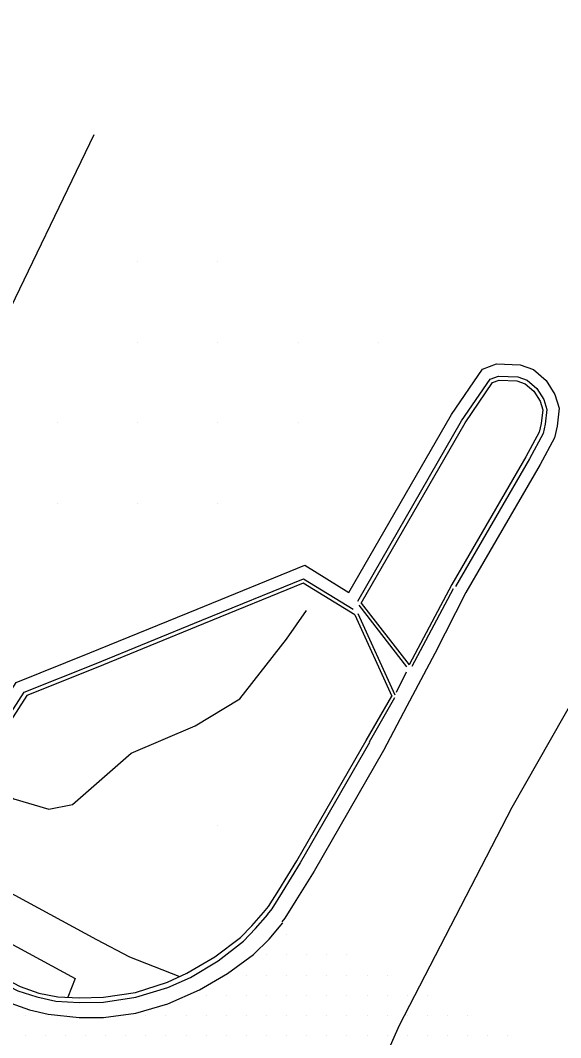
# Model space of a CAD drawing. Extents: x 1762120 to 1766775, y 709485 to 712965.
# Drawn here: x 1765770.7 to 1765837.8, y 710328.5 to 710454.9 of the extents above; entities that cross this region are included whole.
import ezdxf

# ---------------------------------------------------------------- set-up
doc = ezdxf.new("R2010")
doc.units = 0
for name, color, linetype in [('Exist DTM Drainline', 7, 'Continuous'), ('Exist DTM QL2 LIDAR Elevation Point', 7, 'Continuous'), ('Exist DTM Scan Elevation Point', 7, 'Continuous'), ('Exist Roads Curbs', 7, 'Continuous'), ('Exist Roads EOP', 7, 'Continuous'), ('PH Exist DTM Breakline', 7, 'Continuous')]:
    doc.layers.add(name, color=color, linetype=linetype)

msp = doc.modelspace()

# ---------------------------------------------------------------- linework, layer by layer
at = {"layer": 'Exist DTM Drainline'}
msp.add_lwpolyline([(1765630.83, 710410.33), (1765643.95, 710403.07), (1765657.12, 710395.89), (1765670.31, 710388.68), (1765683.48, 710381.5), (1765696.65, 710374.31), (1765709.83, 710367.15), (1765722.97, 710359.97), (1765736.14, 710352.79), (1765749.33, 710345.64), (1765766, 710336.55), (1765770.33, 710334.28), (1765772.7, 710333.53), (1765775.05, 710333.03), (1765777.97, 710332.85), (1765780.99, 710332.9), (1765784.99, 710333.5), (1765788.98, 710334.69), (1765791.79, 710335.95), (1765795.23, 710338.02), (1765798.38, 710340.48), (1765799.9, 710342.02), (1765801.4, 710343.76)], dxfattribs=at)
at = {"layer": 'Exist DTM QL2 LIDAR Elevation Point'}
for p, q in [((1765785.22, 710424.89), (1765785.22, 710424.89)), ((1765795.22, 710424.89), (1765795.22, 710424.89)), ((1765785.22, 710414.89), (1765785.22, 710414.89)), ((1765795.22, 710414.89), (1765795.22, 710414.89)), ((1765805.22, 710414.89), (1765805.22, 710414.89)), ((1765815.22, 710414.89), (1765815.22, 710414.89)), ((1765775.21, 710404.88), (1765775.21, 710404.88)), ((1765785.22, 710404.88), (1765785.22, 710404.88)), ((1765795.22, 710404.88), (1765795.22, 710404.88)), ((1765805.22, 710404.88), (1765805.22, 710404.88)), ((1765775.21, 710394.88), (1765775.21, 710394.88)), ((1765785.22, 710394.88), (1765785.22, 710394.88)), ((1765795.22, 710394.88), (1765795.22, 710394.88)), ((1765795.22, 710354.88), (1765795.22, 710354.88))]:
    msp.add_line(p, q, dxfattribs=at)
at = {"layer": 'Exist DTM Scan Elevation Point'}
for p, q in [((1765803.75, 710341.25), (1765803.75, 710341.25)), ((1765801.25, 710338.75), (1765801.25, 710338.75)), ((1765803.75, 710338.75), (1765803.75, 710338.75)), ((1765806.25, 710338.75), (1765806.25, 710338.75)), ((1765808.75, 710338.75), (1765808.75, 710338.75)), ((1765811.25, 710338.75), (1765811.25, 710338.75)), ((1765798.75, 710336.25), (1765798.75, 710336.25)), ((1765801.25, 710336.25), (1765801.25, 710336.25)), ((1765803.75, 710336.25), (1765803.75, 710336.25)), ((1765806.25, 710336.25), (1765806.25, 710336.25)), ((1765808.75, 710336.25), (1765808.75, 710336.25)), ((1765811.25, 710336.25), (1765811.25, 710336.25)), ((1765813.75, 710336.25), (1765813.75, 710336.25)), ((1765816.25, 710336.25), (1765816.25, 710336.25)), ((1765793.75, 710333.75), (1765793.75, 710333.75)), ((1765796.25, 710333.75), (1765796.25, 710333.75)), ((1765798.75, 710333.75), (1765798.75, 710333.75)), ((1765801.25, 710333.75), (1765801.25, 710333.75)), ((1765803.75, 710333.75), (1765803.75, 710333.75)), ((1765806.25, 710333.75), (1765806.25, 710333.75)), ((1765808.75, 710333.75), (1765808.75, 710333.75)), ((1765811.25, 710333.75), (1765811.25, 710333.75)), ((1765813.75, 710333.75), (1765813.75, 710333.75)), ((1765816.25, 710333.75), (1765816.25, 710333.75)), ((1765818.75, 710333.75), (1765818.75, 710333.75)), ((1765821.25, 710333.75), (1765821.25, 710333.75)), ((1765771.25, 710331.25), (1765771.25, 710331.25)), ((1765786.25, 710331.25), (1765786.25, 710331.25)), ((1765788.75, 710331.25), (1765788.75, 710331.25)), ((1765791.25, 710331.25), (1765791.25, 710331.25)), ((1765793.75, 710331.25), (1765793.75, 710331.25)), ((1765796.25, 710331.25), (1765796.25, 710331.25)), ((1765798.75, 710331.25), (1765798.75, 710331.25)), ((1765801.25, 710331.25), (1765801.25, 710331.25)), ((1765803.75, 710331.25), (1765803.75, 710331.25)), ((1765806.25, 710331.25), (1765806.25, 710331.25)), ((1765808.75, 710331.25), (1765808.75, 710331.25)), ((1765811.25, 710331.25), (1765811.25, 710331.25)), ((1765813.75, 710331.25), (1765813.75, 710331.25)), ((1765816.25, 710331.25), (1765816.25, 710331.25)), ((1765818.75, 710331.25), (1765818.75, 710331.25)), ((1765821.25, 710331.25), (1765821.25, 710331.25)), ((1765823.75, 710331.25), (1765823.75, 710331.25)), ((1765826.25, 710331.25), (1765826.25, 710331.25)), ((1765771.25, 710328.75), (1765771.25, 710328.75)), ((1765773.75, 710328.75), (1765773.75, 710328.75)), ((1765776.25, 710328.75), (1765776.25, 710328.75)), ((1765778.75, 710328.75), (1765778.75, 710328.75)), ((1765781.25, 710328.75), (1765781.25, 710328.75)), ((1765783.75, 710328.75), (1765783.75, 710328.75)), ((1765786.25, 710328.75), (1765786.25, 710328.75)), ((1765788.75, 710328.75), (1765788.75, 710328.75)), ((1765791.25, 710328.75), (1765791.25, 710328.75)), ((1765793.75, 710328.75), (1765793.75, 710328.75)), ((1765796.25, 710328.75), (1765796.25, 710328.75)), ((1765798.75, 710328.75), (1765798.75, 710328.75)), ((1765801.25, 710328.75), (1765801.25, 710328.75)), ((1765803.75, 710328.75), (1765803.75, 710328.75)), ((1765806.25, 710328.75), (1765806.25, 710328.75)), ((1765808.75, 710328.75), (1765808.75, 710328.75)), ((1765811.25, 710328.75), (1765811.25, 710328.75)), ((1765813.75, 710328.75), (1765813.75, 710328.75)), ((1765816.25, 710328.75), (1765816.25, 710328.75)), ((1765818.75, 710328.75), (1765818.75, 710328.75)), ((1765821.25, 710328.75), (1765821.25, 710328.75)), ((1765823.75, 710328.75), (1765823.75, 710328.75)), ((1765826.25, 710328.75), (1765826.25, 710328.75)), ((1765828.75, 710328.75), (1765828.75, 710328.75)), ((1765831.25, 710328.75), (1765831.25, 710328.75))]:
    msp.add_line(p, q, dxfattribs=at)
at = {"layer": 'Exist Roads Curbs'}
msp.add_lwpolyline([(1765631.1, 710410.82), (1765644.25, 710403.62), (1765657.4, 710396.4), (1765670.59, 710389.19), (1765683.75, 710381.98), (1765696.96, 710374.87), (1765710.12, 710367.68), (1765723.27, 710360.5), (1765736.44, 710353.33), (1765749.6, 710346.13), (1765766.3, 710337.09), (1765770.63, 710334.83), (1765772.96, 710334.01), (1765775.33, 710333.55), (1765777.96, 710333.41), (1765780.99, 710333.51), (1765784.98, 710334.07), (1765788.96, 710335.36), (1765791.36, 710336.5), (1765794.85, 710338.51), (1765798.03, 710340.92), (1765799.44, 710342.36), (1765800.87, 710344.04)], dxfattribs=at)
at = {"layer": 'Exist Roads EOP'}
msp.add_lwpolyline([(1765629.87, 710408.59), (1765643, 710401.35), (1765656.19, 710394.21), (1765669.35, 710386.97), (1765682.47, 710379.7), (1765695.7, 710372.63), (1765708.82, 710365.37), (1765722, 710358.23), (1765735.18, 710351.06), (1765748.36, 710343.9), (1765765.08, 710334.91), (1765769.48, 710332.76), (1765771.8, 710331.93), (1765774.13, 710331.39), (1765777.98, 710330.96), (1765781.01, 710330.96), (1765785, 710331.51), (1765788.99, 710332.68), (1765792.92, 710334.42), (1765796.39, 710336.44), (1765799.62, 710338.8), (1765801.58, 710340.72), (1765803.3, 710342.74)], dxfattribs=at)
at = {"layer": 'PH Exist DTM Breakline'}
for p, q in [((1765779.77, 710440.66), (1765749.39, 710377.64)), ((1765819.38, 710374.63), (1765824.52, 710384.3)), ((1765812.72, 710382.2), (1765818.68, 710374.57)), ((1765813.04, 710382.45), (1765819.01, 710374.82)), ((1765812.22, 710381.02), (1765816.82, 710370.91)), ((1765812.6, 710381.2), (1765817.2, 710371.08)), ((1765817.41, 710371.42), (1765818.68, 710373.92)), ((1765817.18, 710370.7), (1765814, 710365.19)), ((1765777.48, 710335.84), (1765776.56, 710333.51))]:
    msp.add_line(p, q, dxfattribs=at)
for points in [[(1765590.28, 710454.89), (1765596.09, 710451.54), (1765599.26, 710450.06), (1765604.9, 710446.23), (1765623.66, 710436.22), (1765639.55, 710426.28), (1765656.72, 710416.06), (1765663.06, 710409.46), (1765672.79, 710409.08), (1765679.67, 710407.26), (1765685.52, 710404.84), (1765692.77, 710401.72), (1765710.91, 710392.24), (1765732.82, 710380.33), (1765746.7, 710372.88), (1765759.07, 710364.6), (1765769.83, 710358.17), (1765774.18, 710356.85), (1765777.15, 710357.43), (1765784.43, 710363.84), (1765792.39, 710367.22), (1765797.94, 710370.56), (1765803.76, 710377.98), (1765806.21, 710381.56)], [(1765582.34, 710448.78), (1765600.3, 710438.79), (1765608.43, 710434.2), (1765629.42, 710422.74), (1765661.63, 710405.19), (1765696.54, 710385.98), (1765735.1, 710365.06), (1765780.1, 710340.68)], [(1765579.67, 710443.97), (1765597.61, 710434), (1765605.76, 710429.39), (1765626.79, 710417.91), (1765658.98, 710400.37), (1765693.9, 710381.15), (1765732.48, 710360.22), (1765777.48, 710335.84)], [(1765689.83, 710408.66), (1765706.28, 710399.48), (1765722.5, 710390.46), (1765740.03, 710380.96), (1765749.22, 710375.89), (1765755.91, 710372.37), (1765766.24, 710366.62), (1765770.12, 710372.61), (1765779.31, 710376.29), (1765792.65, 710381.74), (1765806, 710387.17), (1765811.51, 710383.8), (1765824.24, 710405.93), (1765828.09, 710411.55), (1765829.85, 710412.19), (1765832.77, 710412.1), (1765834.44, 710411.49), (1765836.01, 710410.14), (1765837.11, 710408.41), (1765837.63, 710406.7), (1765837.4, 710404.45), (1765837.05, 710403), (1765835.26, 710399.68), (1765826.04, 710383.79)], [(1765812.61, 710382.7), (1765825.51, 710405.13), (1765829.05, 710410.31), (1765830.09, 710410.68), (1765832.48, 710410.61), (1765833.66, 710410.18), (1765834.86, 710409.14), (1765835.73, 710407.78), (1765836.1, 710406.55), (1765835.91, 710404.7), (1765835.64, 710403.54), (1765833.95, 710400.41), (1765824.74, 710384.55)], [(1765813.04, 710382.45), (1765825.94, 710404.87), (1765829.37, 710409.89), (1765830.17, 710410.18), (1765832.39, 710410.11), (1765833.41, 710409.74), (1765834.48, 710408.81), (1765835.27, 710407.57), (1765835.6, 710406.5), (1765835.42, 710404.78), (1765835.17, 710403.72), (1765833.51, 710400.66), (1765824.31, 710384.8), (1765819.01, 710374.82)], [(1765689.1, 710407.35), (1765705.55, 710398.17), (1765721.78, 710389.15), (1765739.31, 710379.64), (1765748.51, 710374.57), (1765755.19, 710371.05), (1765766.73, 710364.62), (1765771.12, 710371.39), (1765779.87, 710374.9), (1765793.22, 710380.35), (1765805.86, 710385.49), (1765812.04, 710381.72)], [(1765859.97, 710407.36), (1765846.2, 710382.48), (1765831.76, 710357.08), (1765817.75, 710329.97), (1765812.23, 710317.58)], [(1765812.22, 710381.02), (1765805.81, 710384.94), (1765793.41, 710379.89), (1765780.06, 710374.44), (1765771.45, 710370.99), (1765766.9, 710363.96)], [(1765826.04, 710383.79), (1765822.2, 710376.22), (1765818.72, 710369.65), (1765815.81, 710364.14)], [(1765800.87, 710344.04), (1765801.5, 710344.78), (1765802.8, 710346.82), (1765805.02, 710350.46), (1765813.64, 710365.39), (1765816.82, 710370.91)], [(1765814.07, 710365.14), (1765805.45, 710350.21), (1765803.22, 710346.56), (1765801.9, 710344.49), (1765801.33, 710343.8)], [(1765815.81, 710364.14), (1765807.17, 710349.18), (1765804.92, 710345.5), (1765803.52, 710343.31), (1765803.15, 710342.86)], [(1765780.1, 710340.68), (1765784.24, 710338.51), (1765790.34, 710336.1)]]:
    msp.add_lwpolyline(points, dxfattribs=at)

doc.saveas('drawing.dxf')
